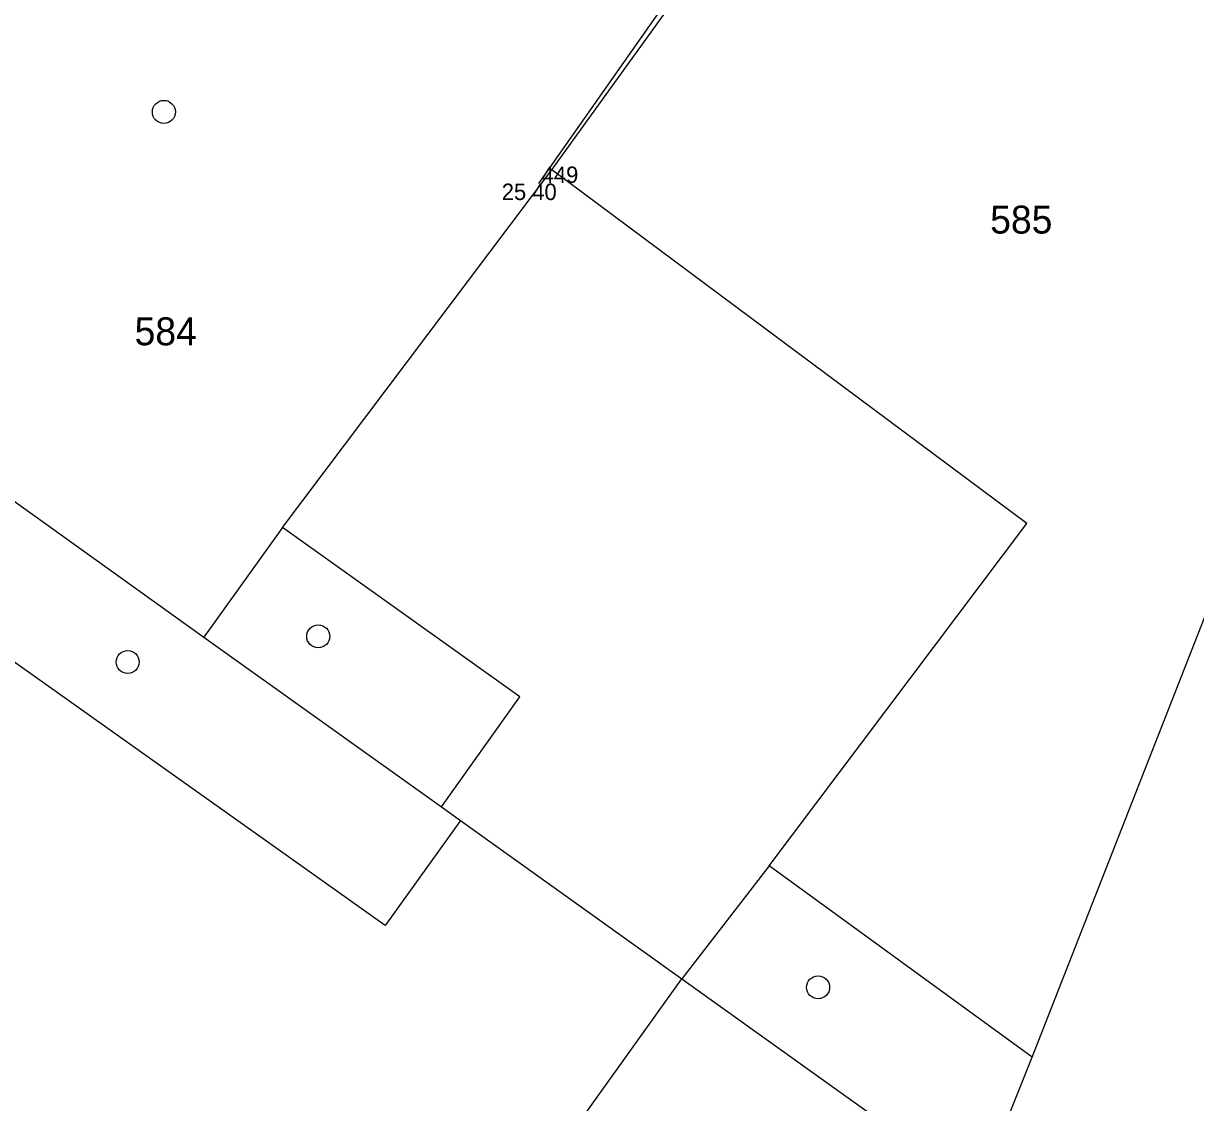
# Model space of a CAD drawing. Extents: x -702257 to -701487, y -1009871 to -1008841.
# Drawn here: x -701768.35 to -701750.51, y -1009433.63 to -1009417.21 of the extents above; entities that cross this region are included whole.
import ezdxf

# ---------------------------------------------------------------- set-up
doc = ezdxf.new("R2010")
doc.units = 0
for name, color, linetype in [('Z_body', 7, 'Continuous'), ('Z_body_cisla', 7, 'Continuous'), ('Z_body_vysky_redukovane', 7, 'Continuous'), ('Z_budova', 7, 'Continuous'), ('Z_katastr_cisla_pozemkova', 7, 'Continuous'), ('Z_katastr_cisla_stavebni', 7, 'Continuous'), ('Z_katastr_hranice', 7, 'Continuous'), ('Z_katastr_vnitrni_kresba', 7, 'Continuous'), ('Z_katastr_znacky_budov', 7, 'Continuous')]:
    doc.layers.add(name, color=color, linetype=linetype)

# ---------------------------------------------------------------- blocks, each defined once
blk = doc.blocks.new('POINT_DISPLAY')
blk.add_line((0, 0), (0, 0))

msp = doc.modelspace()

# ---------------------------------------------------------------- linework, layer by layer
at = {"layer": 'Z_budova'}
msp.add_line((-701760.51, -1009419.65), (-701757.05, -1009414.72), dxfattribs=at)
at = {"layer": 'Z_katastr_hranice'}
for p, q in [((-701760.31, -1009419.44), (-701757.02, -1009414.88)), ((-701753.08, -1009424.82), (-701760.31, -1009419.44)), ((-701753, -1009432.94), (-701749.37, -1009423.69)), ((-701768.78, -1009424.28), (-701765.61, -1009426.55)), ((-701757, -1009430.03), (-701753.08, -1009424.82)), ((-701765.61, -1009426.55), (-701761.99, -1009429.13)), ((-701761.99, -1009429.13), (-701761.7, -1009429.34)), ((-701761.7, -1009429.34), (-701758.33, -1009431.75)), ((-701753, -1009432.94), (-701757, -1009430.03)), ((-701758.33, -1009431.75), (-701753.81, -1009434.98)), ((-701753.81, -1009434.98), (-701753, -1009432.94))]:
    msp.add_line(p, q, dxfattribs=at)
at = {"layer": 'Z_katastr_vnitrni_kresba'}
for p, q in [((-701764.41, -1009424.88), (-701760.31, -1009419.44)), ((-701764.41, -1009424.88), (-701765.61, -1009426.55)), ((-701760.8, -1009427.46), (-701764.41, -1009424.88)), ((-701762.85, -1009430.94), (-701768.99, -1009426.58)), ((-701761.99, -1009429.13), (-701760.8, -1009427.46)), ((-701761.7, -1009429.34), (-701762.85, -1009430.94)), ((-701757, -1009430.03), (-701758.33, -1009431.75)), ((-701760.37, -1009434.59), (-701758.33, -1009431.75))]:
    msp.add_line(p, q, dxfattribs=at)
at = {"layer": 'Z_katastr_znacky_budov'}
for centre in [(-701766.217, -1009418.559), (-701763.867, -1009426.539), (-701766.767, -1009426.929), (-701756.257, -1009431.879)]:
    msp.add_circle(centre, 0.175, dxfattribs=at)

# ---------------------------------------------------------------- block references
at = {"layer": 'Z_body'}
msp.add_blockref('POINT_DISPLAY', (-701760.51, -1009419.65), dxfattribs=at)

# ---------------------------------------------------------------- texts
at = {"layer": 'Z_body_cisla'}
msp.add_text('449', height=0.25, dxfattribs=at).set_placement((-701760.465, -1009419.64))
at = {"layer": 'Z_body_vysky_redukovane'}
msp.add_text('25 40', height=0.25, dxfattribs=at).set_placement((-701761.073, -1009419.9))
at = {"layer": 'Z_katastr_cisla_pozemkova'}
msp.add_text('585', height=0.425, dxfattribs=at).set_placement((-701753.638, -1009420.41))
at = {"layer": 'Z_katastr_cisla_stavebni'}
msp.add_text('584', height=0.425, dxfattribs=at).set_placement((-701766.663, -1009422.11))

doc.saveas('drawing.dxf')
